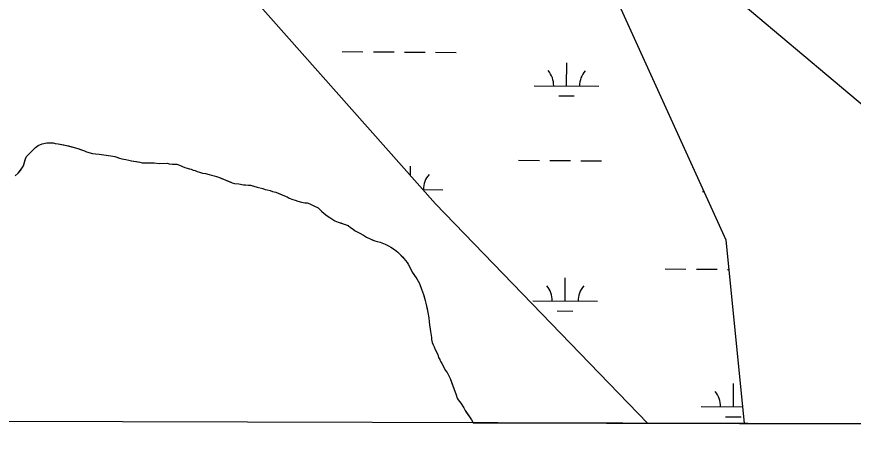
# Model space of a CAD drawing. Extents: x 3172231 to 3210228, y 940198 to 965780.
# Drawn here: x 3197406 to 3198700, y 945652 to 946304 of the extents above; entities that cross this region are included whole.
import ezdxf

# ---------------------------------------------------------------- set-up
doc = ezdxf.new("R2010")
doc.units = 0
for name, color, linetype in [('V-GRID-FRAM', 7, 'Continuous'), ('V-SITE-VEGE', 7, 'Continuous'), ('V-TOPO-BNDY', 7, 'Continuous'), ('V-TOPO-SHOR', 7, 'Continuous'), ('V-WETL-SWMP', 7, 'Continuous')]:
    doc.layers.add(name, color=color, linetype=linetype)

msp = doc.modelspace()

# ---------------------------------------------------------------- linework, layer by layer
at = {"layer": 'V-GRID-FRAM'}
msp.add_lwpolyline([(3176539.592, 963919.479), (3207827.662, 963842.116), (3207790.623, 945652.442), (3176486.679, 945729.845), (3176539.592, 963919.479)], dxfattribs=at)
at = {"layer": 'V-SITE-VEGE'}
for p, q in [((3197434.803, 946101.96), (3197438.666, 946104.977)), ((3197438.666, 946104.977), (3197445.107, 946107.996)), ((3197445.107, 946107.996), (3197452.412, 946109.298)), ((3197452.412, 946109.298), (3197461.865, 946109.319)), ((3197461.865, 946109.319), (3197464.876, 946108.462)), ((3197464.876, 946108.462), (3197469.605, 946108.041)), ((3197469.605, 946108.041), (3197482.503, 946105.487)), ((3197482.503, 946105.487), (3197494.543, 946102.069)), ((3197420.645, 946088.181), (3197427.51, 946095.071)), ((3197427.51, 946095.071), (3197434.803, 946101.96)), ((3197494.543, 946102.069), (3197500.132, 946100.361)), ((3197500.132, 946100.361), (3197510.456, 946096.942)), ((3197510.456, 946096.942), (3197513.465, 946095.66)), ((3197513.465, 946095.66), (3197522.925, 946093.096)), ((3197522.925, 946093.096), (3197527.225, 946092.244)), ((3197527.225, 946092.244), (3197533.242, 946091.827)), ((3197533.242, 946091.827), (3197540.55, 946090.981)), ((3197540.55, 946090.981), (3197551.297, 946089.281)), ((3197415.943, 946073.988), (3197419.363, 946084.74)), ((3197419.363, 946084.74), (3197420.645, 946088.181)), ((3197551.297, 946089.281), (3197557.317, 946088.003)), ((3197557.317, 946088.003), (3197564.628, 946085.867)), ((3197564.628, 946085.867), (3197568.067, 946084.583)), ((3197568.067, 946084.583), (3197574.518, 946083.737)), ((3197574.518, 946083.737), (3197579.247, 946082.455)), ((3197579.247, 946082.455), (3197583.115, 946081.603)), ((3197583.115, 946081.603), (3197596.014, 946079.477)), ((3197596.014, 946079.477), (3197599.452, 946078.623)), ((3197599.452, 946078.623), (3197603.323, 946078.201)), ((3197603.323, 946078.201), (3197617.935, 946078.228)), ((3197617.935, 946078.228), (3197626.103, 946077.384)), ((3197626.103, 946077.384), (3197638.135, 946077.837)), ((3197638.135, 946077.837), (3197641.577, 946076.983)), ((3197407.8, 946062.37), (3197414.231, 946070.548)), ((3197414.231, 946070.548), (3197415.943, 946073.988)), ((3197641.577, 946076.983), (3197646.304, 946076.561)), ((3197646.304, 946076.561), (3197649.743, 946076.139)), ((3197649.743, 946076.139), (3197653.181, 946076.145)), ((3197653.181, 946076.145), (3197657.48, 946074.863)), ((3197657.48, 946074.863), (3197665.654, 946071.439)), ((3197665.654, 946071.439), (3197669.094, 946070.157)), ((3197669.094, 946070.157), (3197675.544, 946068.449)), ((3197675.544, 946068.449), (3197678.552, 946067.165)), ((3197678.552, 946067.165), (3197681.567, 946066.311)), ((3197681.567, 946066.311), (3197684.575, 946065.026)), ((3197684.575, 946065.026), (3197688.446, 946064.174)), ((3197403.08, 946058.493), (3197407.8, 946062.37)), ((3197688.446, 946064.174), (3197693.177, 946062.464)), ((3197693.177, 946062.464), (3197697.476, 946062.042)), ((3197697.476, 946062.042), (3197703.495, 946060.334)), ((3197703.495, 946060.334), (3197706.935, 946059.48)), ((3197706.935, 946059.48), (3197711.234, 946058.2)), ((3197711.234, 946058.2), (3197714.675, 946057.346)), ((3197714.675, 946057.346), (3197719.406, 946055.636)), ((3197719.406, 946055.636), (3197725.427, 946053.068)), ((3197725.427, 946053.068), (3197728.867, 946051.784)), ((3197728.867, 946051.784), (3197738.763, 946047.506)), ((3197738.763, 946047.506), (3197742.202, 946046.652)), ((3197742.202, 946046.652), (3197749.081, 946045.806)), ((3197749.081, 946045.806), (3197756.386, 946044.53)), ((3197756.386, 946044.53), (3197759.399, 946044.534)), ((3197759.399, 946044.534), (3197764.126, 946043.684)), ((3197764.126, 946043.684), (3197767.132, 946043.69)), ((3197767.132, 946043.69), (3197777.454, 946040.698)), ((3197777.454, 946040.698), (3197786.484, 946038.568)), ((3197786.484, 946038.568), (3197789.924, 946037.284)), ((3197789.924, 946037.284), (3197792.935, 946036.43)), ((3197792.935, 946036.43), (3197797.664, 946035.58)), ((3197797.664, 946035.58), (3197801.104, 946034.296)), ((3197801.104, 946034.296), (3197806.263, 946033.016)), ((3197806.263, 946033.016), (3197817.445, 946028.31)), ((3197817.445, 946028.31), (3197823.901, 946025.744)), ((3197823.901, 946025.744), (3197826.909, 946024.032)), ((3197826.909, 946024.032), (3197832.5, 946021.891)), ((3197832.5, 946021.891), (3197836.371, 946020.607)), ((3197836.371, 946020.607), (3197840.672, 946018.897)), ((3197840.672, 946018.897), (3197846.263, 946017.617)), ((3197846.263, 946017.617), (3197851.422, 946016.767)), ((3197851.422, 946016.767), (3197854.86, 946016.345)), ((3197854.86, 946016.345), (3197858.731, 946015.061)), ((3197858.731, 946015.061), (3197864.322, 946012.493)), ((3197864.322, 946012.493), (3197871.635, 946008.639)), ((3197871.635, 946008.639), (3197876.803, 946003.49)), ((3197876.803, 946003.49), (3197881.105, 946000.062)), ((3197881.105, 946000.062), (3197885.84, 945996.631)), ((3197885.84, 945996.631), (3197890.143, 945994.059)), ((3197890.143, 945994.059), (3197897.889, 945988.917)), ((3197897.889, 945988.917), (3197903.05, 945986.778)), ((3197903.05, 945986.778), (3197912.081, 945983.786)), ((3197912.081, 945983.786), (3197918.1, 945981.648)), ((3197918.1, 945981.648), (3197921.975, 945978.648)), ((3197921.975, 945978.648), (3197925.848, 945976.076)), ((3197925.848, 945976.076), (3197929.291, 945973.503)), ((3197929.291, 945973.503), (3197935.314, 945970.075)), ((3197935.314, 945970.075), (3197941.767, 945966.649)), ((3197941.767, 945966.649), (3197946.5, 945963.648)), ((3197946.5, 945963.648), (3197952.523, 945960.652)), ((3197952.523, 945960.652), (3197959.402, 945957.656)), ((3197959.402, 945957.656), (3197963.275, 945956.804)), ((3197963.275, 945956.804), (3197967.576, 945955.522)), ((3197967.576, 945955.522), (3197975.315, 945952.528)), ((3197975.315, 945952.528), (3197980.909, 945949.96)), ((3197980.909, 945949.96), (3197984.349, 945948.247)), ((3197984.349, 945948.247), (3197989.944, 945944.389)), ((3197989.944, 945944.389), (3197995.109, 945940.1)), ((3197995.109, 945940.1), (3198004.583, 945930.663)), ((3198004.583, 945930.663), (3198009.32, 945924.224)), ((3198009.32, 945924.224), (3198011.045, 945921.648)), ((3198011.045, 945921.648), (3198014.496, 945914.779)), ((3198014.496, 945914.779), (3198017.514, 945909.196)), ((3198017.514, 945909.196), (3198019.669, 945905.764)), ((3198019.669, 945905.764), (3198024.41, 945898.895)), ((3198024.41, 945898.895), (3198026.565, 945895.46)), ((3198026.565, 945895.46), (3198028.721, 945891.596)), ((3198028.721, 945891.596), (3198031.746, 945883.006)), ((3198031.746, 945883.006), (3198034.769, 945874.845)), ((3198034.769, 945874.845), (3198037.366, 945865.396)), ((3198037.366, 945865.396), (3198038.662, 945861.531)), ((3198038.662, 945861.531), (3198041.697, 945846.923)), ((3198041.697, 945846.923), (3198043.002, 945838.759)), ((3198043.002, 945838.759), (3198043.442, 945832.742)), ((3198043.442, 945832.742), (3198044.31, 945828.018)), ((3198044.31, 945828.018), (3198045.619, 945817.706)), ((3198045.619, 945817.706), (3198047.356, 945808.252)), ((3198047.356, 945808.252), (3198047.362, 945805.244)), ((3198047.362, 945805.244), (3198048.228, 945800.519)), ((3198048.228, 945800.519), (3198049.525, 945797.082)), ((3198049.525, 945797.082), (3198051.249, 945794.076)), ((3198051.249, 945794.076), (3198052.976, 945789.781)), ((3198052.976, 945789.781), (3198056.859, 945782.052)), ((3198056.859, 945782.052), (3198058.157, 945777.327)), ((3198058.157, 945777.327), (3198059.881, 945774.323)), ((3198059.881, 945774.323), (3198059.881, 945773.893)), ((3198059.881, 945773.893), (3198061.608, 945770.889)), ((3198061.608, 945770.889), (3198063.33, 945768.312)), ((3198063.33, 945768.312), (3198065.919, 945763.589)), ((3198065.919, 945763.589), (3198068.508, 945758.007)), ((3198068.508, 945758.007), (3198071.522, 945754.144)), ((3198071.522, 945754.144), (3198074.111, 945748.991)), ((3198074.111, 945748.991), (3198076.267, 945745.129)), ((3198076.267, 945745.129), (3198085.338, 945719.357)), ((3198085.338, 945719.357), (3198087.067, 945714.632)), ((3198087.067, 945714.632), (3198088.363, 945711.628)), ((3198088.363, 945711.628), (3198092.67, 945706.477)), ((3198092.67, 945706.477), (3198096.981, 945699.608)), ((3198096.981, 945699.608), (3198099.137, 945695.315)), ((3198099.137, 945695.315), (3198106.033, 945685.442)), ((3198106.033, 945685.442), (3198109.05, 945680.719)), ((3198109.05, 945680.719), (3198111.543, 945676.375)), ((3198111.543, 945676.375), (3199412.424, 945673.158))]:
    msp.add_line(p, q, dxfattribs=at)
at = {"layer": 'V-TOPO-BNDY'}
msp.add_line((3197716.878, 947007.215), (3199301.73, 945673.432), dxfattribs=at)
at = {"layer": 'V-TOPO-SHOR'}
for points in [[(3197403.08, 946058.493), (3197407.8, 946062.37), (3197411.231, 946066.673), (3197414.231, 946070.548), (3197415.943, 946073.988), (3197417.225, 946077.859), (3197419.363, 946084.74), (3197420.645, 946088.181), (3197427.51, 946095.071), (3197434.803, 946101.96), (3197438.666, 946104.977), (3197445.107, 946107.996), (3197452.412, 946109.298), (3197456.709, 946109.306), (3197461.865, 946109.316), (3197464.876, 946108.462), (3197469.605, 946108.041), (3197478.202, 946106.337), (3197482.503, 946105.487), (3197485.514, 946104.633), (3197494.543, 946102.071), (3197500.132, 946100.361), (3197504.003, 946099.079), (3197510.454, 946096.94), (3197513.465, 946095.658), (3197522.925, 946093.096), (3197527.225, 946092.244), (3197533.242, 946091.827), (3197540.55, 946090.981), (3197551.297, 946089.281), (3197557.317, 946088.003), (3197560.327, 946087.149), (3197564.628, 946085.867), (3197568.069, 946084.583), (3197574.518, 946083.737), (3197579.247, 946082.455), (3197583.115, 946081.603), (3197583.115, 946081.603), (3197590.855, 946080.327), (3197596.014, 946079.477), (3197599.452, 946078.623), (3197603.323, 946078.201), (3197611.058, 946078.216), (3197617.935, 946078.228), (3197626.103, 946077.384), (3197638.135, 946077.837), (3197641.575, 946076.983), (3197646.304, 946076.561), (3197649.743, 946076.139), (3197653.181, 946076.145), (3197657.48, 946074.863), (3197665.654, 946071.439), (3197669.094, 946070.157), (3197672.535, 946069.303), (3197675.544, 946068.449), (3197678.554, 946067.165), (3197681.565, 946066.311), (3197684.575, 946065.026), (3197688.446, 946064.174), (3197693.177, 946062.464), (3197697.476, 946062.042), (3197703.495, 946060.334), (3197706.935, 946059.48), (3197711.234, 946058.2), (3197714.675, 946057.346), (3197719.406, 946055.636), (3197722.416, 946054.352), (3197725.427, 946053.068), (3197728.867, 946051.784), (3197735.751, 946048.79), (3197738.761, 946047.506), (3197742.202, 946046.652), (3197749.079, 946045.806), (3197756.386, 946044.53), (3197759.397, 946044.534), (3197764.126, 946043.684), (3197767.132, 946043.69), (3197770.143, 946042.836), (3197777.454, 946040.7)], [(3197777.454, 946040.7), (3197786.484, 946038.568), (3197789.924, 946037.284), (3197792.935, 946036.43), (3197797.664, 946035.58), (3197801.104, 946034.296), (3197806.263, 946033.016), (3197811.424, 946030.878), (3197817.445, 946028.31), (3197823.899, 946025.744), (3197826.909, 946024.03), (3197832.5, 946021.891), (3197836.371, 946020.607), (3197840.672, 946018.897), (3197846.263, 946017.617), (3197851.422, 946016.767), (3197854.86, 946016.345), (3197858.731, 946015.061), (3197864.322, 946012.493), (3197871.635, 946008.639), (3197876.803, 946003.49), (3197881.105, 946000.062), (3197885.84, 945996.631), (3197890.143, 945994.061), (3197897.889, 945988.917), (3197903.05, 945986.778), (3197906.92, 945985.496), (3197912.081, 945983.786), (3197918.102, 945981.648), (3197921.975, 945978.648), (3197925.848, 945976.076), (3197929.291, 945973.503), (3197935.314, 945970.075), (3197941.767, 945966.649), (3197946.5, 945963.648), (3197952.523, 945960.652), (3197956.394, 945958.94), (3197959.405, 945957.656), (3197963.275, 945956.804), (3197967.576, 945955.522), (3197975.315, 945952.528), (3197980.909, 945949.96), (3197984.349, 945948.247), (3197989.944, 945944.389), (3197995.109, 945940.1), (3197997.694, 945937.526), (3197999.846, 945935.382), (3198002.429, 945932.808), (3198004.581, 945930.663), (3198009.32, 945924.224), (3198011.045, 945921.648), (3198014.496, 945914.779), (3198017.514, 945909.196), (3198019.671, 945905.764), (3198024.41, 945898.895), (3198026.565, 945895.46), (3198028.721, 945891.598), (3198031.746, 945883.006), (3198034.769, 945874.845), (3198035.633, 945871.839), (3198037.366, 945865.396), (3198038.662, 945861.531), (3198040.397, 945852.938), (3198041.697, 945846.923), (3198043.002, 945838.759), (3198043.442, 945832.742), (3198044.31, 945828.018), (3198045.183, 945821.572), (3198045.619, 945817.706), (3198047.356, 945808.252), (3198047.362, 945805.244), (3198048.228, 945800.519), (3198049.525, 945797.082), (3198051.249, 945794.076), (3198052.976, 945789.781), (3198056.859, 945782.052), (3198058.157, 945777.327), (3198059.881, 945774.323), (3198059.881, 945773.893), (3198061.608, 945770.889), (3198063.33, 945768.312), (3198065.919, 945763.589), (3198068.508, 945758.007), (3198071.522, 945754.144), (3198074.111, 945748.991), (3198076.267, 945745.129), (3198078.858, 945737.826), (3198085.338, 945719.357), (3198087.067, 945714.632), (3198088.363, 945711.628), (3198092.67, 945706.477), (3198096.981, 945699.608), (3198099.137, 945695.315), (3198100.862, 945692.739), (3198106.031, 945685.442), (3198109.05, 945680.719), (3198111.543, 945676.375)]]:
    msp.add_lwpolyline(points, dxfattribs=at)
at = {"layer": 'V-WETL-SWMP'}
for p, q in [((3198053.336, 946015.011), (3197578.458, 946551.082)), ((3198317.735, 946366.187), (3198502.554, 945959.418)), ((3197909.218, 946250.433), (3197941.218, 946250.216)), ((3197957.217, 946250.107), (3197989.217, 946249.889)), ((3198005.216, 946249.78), (3198037.215, 946249.562)), ((3198053.215, 946249.453), (3198085.214, 946249.235)), ((3198256.181, 946197.328), (3198256.426, 946233.328)), ((3198206.182, 946197.669), (3198306.18, 946196.988)), ((3198244.076, 946181.979), (3198268.076, 946181.816)), ((3198181.989, 946082.399), (3198213.988, 946082.181)), ((3198229.988, 946082.072), (3198261.987, 946081.854)), ((3198277.987, 946081.745), (3198309.986, 946081.527)), ((3198014.759, 946058.559), (3198014.858, 946073.106)), ((3198033.878, 946036.976), (3198064.612, 946036.767)), ((3198466.51, 946034.031), (3198468.66, 946034.016)), ((3198381.183, 945675.708), (3198053.336, 946015.011)), ((3198502.554, 945959.418), (3198530.95, 945675.338)), ((3198408.85, 945914.35), (3198440.85, 945914.132)), ((3198456.849, 945914.023), (3198488.848, 945913.805)), ((3198504.848, 945913.696), (3198507.126, 945913.681)), ((3198253.916, 945864.661), (3198254.162, 945900.66)), ((3198203.918, 945865.001), (3198303.915, 945864.321)), ((3198241.812, 945849.312), (3198265.811, 945849.149)), ((3198514.245, 945701.023), (3198514.49, 945737.022)), ((3198464.246, 945701.364), (3198528.392, 945700.927)), ((3198502.14, 945685.674), (3198526.139, 945685.511)), ((3198530.95, 945675.338), (3198381.183, 945675.708))]:
    msp.add_line(p, q, dxfattribs=at)
for centre, start, end in [((3198200.943, 946198.179), 358.838165, 40.381824), ((3198311.426, 946197.427), 138.838162, 180.381821), ((3198069.858, 946037.206), 138.838162, 180.381821), ((3198198.678, 945865.512), 358.838165, 40.381824), ((3198309.161, 945864.76), 138.838162, 180.381821), ((3198459.006, 945701.874), 358.838165, 40.381824)]:
    msp.add_arc(centre, 35.246, start, end, dxfattribs=at)

doc.saveas('drawing.dxf')
